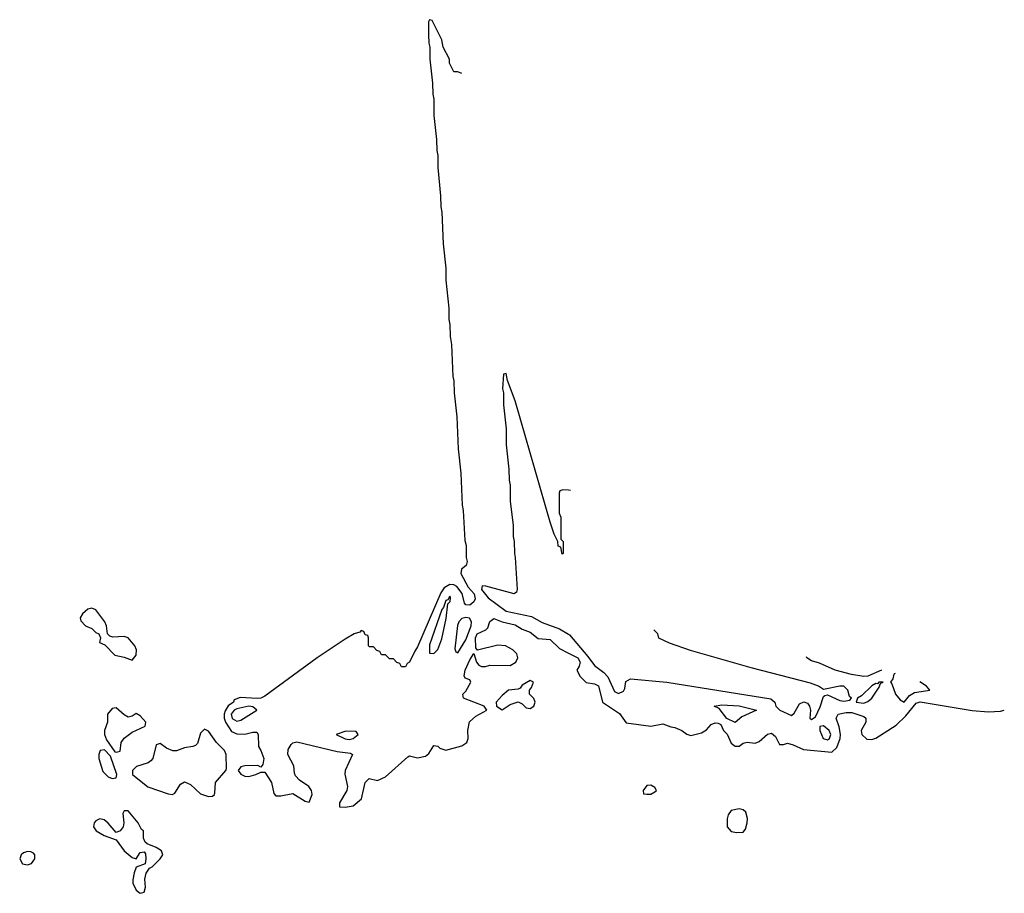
# Model space of a CAD drawing. Header units: inches. Extents: x 2701323 to 2964515, y 494916 to 722124.
# Tile 291 of 656: x 2807271 to 2812169, y 645119 to 649466. Entities that reach past the tile are written whole.
import ezdxf

# ---------------------------------------------------------------- set-up
doc = ezdxf.new("R2010")
doc.units = ezdxf.units.IN
doc.header["$MEASUREMENT"] = 0
doc.layers.add('C8604', color=7, linetype='Continuous')
doc.layers.add('C8614', color=7, linetype='Continuous')

msp = doc.modelspace()

# ---------------------------------------------------------------- linework, layer by layer
at = {"layer": 'C8604', "color": 2}
for points, elevation in [([(2809470, 649198), (2809450, 649206), (2809430, 649206), (2809408.9, 649248.9), (2809408, 649270), (2809378, 649330), (2809370, 649366), (2809322, 649462), (2809310, 649466), (2809304.7, 649455.3), (2809304.7, 649390), (2809306, 649350), (2809311.3, 649330), (2809311.3, 649270), (2809324.7, 649150), (2809325.4, 649094.6), (2809331, 649070), (2809331.3, 648990), (2809344.7, 648870), (2809345.4, 648814.6), (2809351, 648790), (2809351.3, 648730), (2809364.7, 648590), (2809365.4, 648534.6), (2809371.1, 648508.9), (2809378, 648350), (2809391.1, 648228.9), (2809391.3, 648170), (2809404.7, 648030), (2809405.4, 647974.6), (2809411.1, 647948.9), (2809411.3, 647890), (2809418, 647850), (2809426, 647690), (2809431.1, 647668.9), (2809431.3, 647610), (2809444.7, 647490), (2809451.3, 647330), (2809464.7, 647210), (2809471.3, 647050), (2809476.9, 647023.1), (2809485.4, 646874.6), (2809491, 646850), (2809491.3, 646790), (2809496, 646770), (2809491.3, 646750), (2809467.7, 646732.3), (2809465.5, 646710), (2809502, 646642), (2809531.6, 646610), (2809535.8, 646584.2), (2809530.3, 646569.8), (2809510, 646552.7), (2809490, 646554), (2809483.6, 646563.6), (2809471.4, 646611.4), (2809445, 646645), (2809430, 646654.3), (2809410, 646656.4), (2809381.5, 646638.5), (2809366, 646614), (2809250, 646345.2), (2809235.6, 646324.4), (2809210, 646268.7), (2809198, 646262), (2809190, 646246), (2809170, 646246), (2809162, 646262), (2809147.3, 646267.3), (2809130, 646286), (2809110, 646286), (2809090, 646306), (2809070, 646306), (2809062, 646322), (2809047.3, 646327.3), (2809030, 646346), (2809010, 646346), (2809006, 646350), (2809006, 646390), (2809002, 646402), (2808990, 646406), (2808982, 646422), (2808970, 646426), (2808962, 646418), (2808934, 646410), (2808890, 646384), (2808751, 646290), (2808490, 646099.5), (2808470.2, 646089.8), (2808451.3, 646088.7), (2808366.8, 646093.2), (2808338, 646082), (2808333.4, 646070), (2808307.9, 646052.1), (2808293.1, 646026.9), (2808287, 646010), (2808287, 645990), (2808294.7, 645970), (2808324.2, 645924.2), (2808350, 645912), (2808390, 645910.4), (2808430, 645920.7), (2808450, 645921), (2808457.3, 645910), (2808458.8, 645850), (2808470.8, 645830), (2808484.7, 645790), (2808479.6, 645760.4), (2808470, 645746), (2808455.3, 645755.3), (2808390, 645753.2), (2808370, 645748), (2808358, 645730), (2808370, 645712), (2808390, 645702.8), (2808410, 645701), (2808446, 645710), (2808470, 645722), (2808490, 645722), (2808522.8, 645670), (2808535.3, 645615.3), (2808544.9, 645604.9), (2808570, 645604), (2808630, 645616), (2808690, 645578), (2808710, 645572), (2808725.2, 645610), (2808722.7, 645630), (2808709, 645650), (2808662.3, 645682.3), (2808643.3, 645703.3), (2808637.4, 645717.4), (2808634.1, 645754.1), (2808604.4, 645810), (2808605.7, 645834.3), (2808620.4, 645859.6), (2808630, 645868.2), (2808650, 645873), (2808850, 645824.9), (2808916.4, 645816.4), (2808926, 645810), (2808890.5, 645730), (2808888.5, 645711.5), (2808901.6, 645650), (2808898, 645630), (2808861, 645570), (2808862, 645550), (2808890, 645547.3), (2808930, 645554.8), (2808971.5, 645588.5), (2808989.6, 645670.4), (2809009.4, 645690.6), (2809050, 645680.7), (2809090, 645698), (2809201.5, 645798.5), (2809210, 645802.8), (2809250, 645794), (2809290, 645801), (2809306, 645814), (2809330, 645854), (2809350, 645852), (2809360.7, 645840.7), (2809390, 645831), (2809470, 645852.7), (2809480.8, 645859.2), (2809494.5, 645870), (2809501.6, 645890), (2809499.7, 645930), (2809507.7, 645972.3), (2809539.6, 646000.4), (2809595.3, 646030), (2809582, 646050), (2809478, 646090), (2809475.3, 646110), (2809490, 646124.7), (2809515.1, 646170), (2809510, 646182), (2809486, 646190), (2809481.2, 646201.2), (2809487, 646230), (2809510, 646281), (2809530, 646312), (2809543, 646270), (2809554.2, 646254.2), (2809568.3, 646248.3), (2809588.5, 646248.5), (2809610, 646254), (2809710, 646253.4), (2809739, 646270), (2809749, 646290), (2809744, 646310), (2809724, 646330), (2809688, 646350), (2809650, 646354), (2809548.7, 646328.7), (2809540.1, 646340.1), (2809537.7, 646390), (2809547.1, 646410), (2809589, 646430), (2809600.2, 646439.8), (2809610, 646472), (2809630, 646486), (2809670.3, 646470.3), (2809735.8, 646455.8), (2809770, 646433.4), (2809810, 646418.8), (2809850, 646386.8), (2809910, 646382.8), (2809956.5, 646336.5), (2810000, 646314.1)], 2), ([(2810000, 647124.9), (2809972.7, 647127.3), (2809958, 647122), (2809954, 647110), (2809954, 647010), (2809962, 646990), (2809962, 646882), (2809974, 646870), (2809974, 646810), (2809970, 646806), (2809962, 646842), (2809950, 646846), (2809948, 646870), (2809930, 646906), (2809910, 646966), (2809736, 647570), (2809698, 647670), (2809690, 647706), (2809678, 647702), (2809672, 647630), (2809678, 647610), (2809678, 647550), (2809691, 647430), (2809691.3, 647350), (2809704.7, 647230), (2809705.4, 647174.6), (2809711, 647150), (2809711.3, 647070), (2809724.7, 646950), (2809725.4, 646894.6), (2809731, 646870), (2809731.3, 646810), (2809736, 646790), (2809744.7, 646630), (2809742, 646618), (2809730.4, 646609.6), (2809590, 646647.8), (2809570.7, 646649.3), (2809567.6, 646630), (2809600.3, 646590), (2809690, 646523.2), (2809816.4, 646496.4), (2809870, 646467.4), (2809955.8, 646435.8), (2810000, 646409.1)], 6)]:
    msp.add_lwpolyline(points, dxfattribs=dict(at, elevation=elevation))
for points, elevation in [([(2809410, 646597.2), (2809399.9, 646580.1), (2809390, 646576), (2809379.3, 646540.7), (2809370, 646532), (2809310, 646355.3), (2809310, 646314), (2809330, 646312), (2809350, 646332), (2809370, 646384.7), (2809392.9, 646487.1), (2809401.2, 646558.8), (2809411.6, 646571.6), (2809414, 646590)], 6), ([(2807630, 646538), (2807610, 646532.3), (2807582.8, 646510), (2807570.8, 646490), (2807574.8, 646474.8), (2807598, 646450), (2807630, 646436.3), (2807650, 646417.3), (2807664.7, 646410), (2807672, 646390), (2807667.1, 646367.1), (2807694.8, 646354.8), (2807743.4, 646303.4), (2807790, 646294.4), (2807830, 646278.8), (2807850, 646304.7), (2807851.6, 646330), (2807844.2, 646350), (2807810, 646389.6), (2807790, 646397.6), (2807733.6, 646393.6), (2807719, 646399), (2807708, 646410), (2807701.6, 646450), (2807693.6, 646470), (2807650, 646529.3)], 2), ([(2809490, 646492.1), (2809470, 646486.6), (2809455.6, 646470), (2809448.3, 646451.7), (2809434.8, 646334.8), (2809440.7, 646320.7), (2809450, 646316), (2809490, 646380.7), (2809516.9, 646450), (2809518.9, 646470), (2809508.1, 646488.1)], 6), ([(2809810, 646178), (2809770, 646155.3), (2809759.8, 646140.2), (2809750, 646135.3), (2809702, 646130), (2809670, 646104), (2809641, 646070), (2809642, 646050), (2809670, 646032), (2809710, 646058), (2809750, 646072), (2809770, 646062), (2809790, 646042), (2809810, 646038), (2809828, 646050), (2809835.3, 646070), (2809828.4, 646088.4), (2809806, 646110), (2809806, 646130), (2809816.4, 646143.6), (2809826, 646170)], 2), ([(2807750, 646041.2), (2807730, 646039), (2807707.3, 646010), (2807708, 645970), (2807691.8, 645930), (2807691.8, 645910), (2807702.3, 645882.3), (2807743.5, 645823.5), (2807750, 645821), (2807770, 645826), (2807776.2, 645870), (2807789.7, 645890.3), (2807830, 645920.5), (2807895.3, 645950), (2807898, 645970), (2807870, 646002.7), (2807850, 646013.2), (2807830, 646001.2), (2807810, 645996), (2807790, 646006.6)], 2), ([(2808410, 646050.8), (2808350, 646037.4), (2808337, 646030), (2808322.7, 646010), (2808328.2, 645988.2), (2808350, 645974.9), (2808370, 645980.3), (2808451, 646031), (2808430, 646047.3)], 6), ([(2808190, 645936), (2808170, 645915.3), (2808155.3, 645864.8), (2808145.1, 645854.9), (2808131.3, 645850), (2808090, 645843), (2808050, 645827.6), (2808032.3, 645827.7), (2808001.7, 645841.7), (2807970, 645864), (2807950, 645858), (2807933.4, 645790), (2807922.3, 645777.7), (2807910, 645767.8), (2807851.3, 645750), (2807831, 645730), (2807831, 645710), (2807908.7, 645648.7), (2808010, 645614.9), (2808030, 645610.7), (2808042, 645618), (2808070, 645662.8), (2808090, 645673.4), (2808119.9, 645659.9), (2808170, 645614.8), (2808210, 645600.7), (2808230, 645602.8), (2808239, 645610), (2808241.2, 645618.8), (2808245.1, 645670), (2808295.3, 645730), (2808299.3, 645740.7), (2808297, 645810), (2808289.5, 645830), (2808249.8, 645869.8), (2808210, 645926)], 2), ([(2808893.4, 645926.6), (2808844.7, 645910), (2808890, 645888.4), (2808910, 645884.9), (2808930, 645888.9), (2808955.1, 645910), (2808943.7, 645923.7)], 6), ([(2807692.7, 645832.7), (2807670.8, 645829.2), (2807664.4, 645810), (2807664.2, 645790), (2807684.5, 645724.5), (2807710, 645698), (2807730, 645690.8), (2807750, 645694), (2807754, 645710), (2807722, 645802)], 2), ([(2807810, 645529.2), (2807790, 645528.7), (2807783.4, 645516.6), (2807788, 645470), (2807785.5, 645450), (2807770, 645429.2), (2807750, 645422), (2807710, 645468.7), (2807690, 645484), (2807670, 645489), (2807650, 645479), (2807641, 645470), (2807638, 645450), (2807651.3, 645430), (2807690, 645406), (2807750, 645384.7), (2807791, 645330), (2807830, 645297.3), (2807850, 645291.3), (2807870, 645322), (2807890, 645324.7), (2807896.3, 645316.3), (2807898.8, 645290), (2807894.8, 645265.2), (2807850, 645248.7), (2807839.3, 645220.7), (2807834, 645186), (2807833.7, 645170), (2807850, 645135.5), (2807870, 645119.1), (2807890, 645124.7), (2807897, 645150), (2807892.3, 645190), (2807900.2, 645219.8), (2807916.5, 645243.5), (2807930, 645251), (2807969.4, 645290), (2807982.7, 645310), (2807976, 645330), (2807950, 645347), (2807904.7, 645364.7), (2807894, 645374), (2807887.3, 645392.7), (2807886, 645430), (2807876.4, 645436.4), (2807859.3, 645470)], 2), ([(2807310, 645327), (2807290, 645320.9), (2807277.3, 645310), (2807270.6, 645290), (2807285.1, 645265.1), (2807310, 645260.5), (2807330, 645267.3), (2807346.6, 645290), (2807345.2, 645310), (2807338.9, 645318.9), (2807326.3, 645326.3)], 2)]:
    msp.add_lwpolyline(points, close=True, dxfattribs=dict(at, elevation=elevation))
at = {"layer": 'C8614', "color": 2}
for points, elevation in [([(2810010, 647124), (2810000, 647124.9)], 6), ([(2810000, 646409.1), (2810005.7, 646405.7), (2810097.6, 646297.6), (2810130, 646252.2), (2810177.1, 646217.1), (2810195.9, 646195.9), (2810230, 646122.8), (2810250, 646113.4), (2810274.7, 646125.3), (2810281.5, 646138.5), (2810286.3, 646173.7), (2810310, 646186.8), (2810490.3, 646170.3), (2811007, 646087), (2811028, 646070), (2811032.4, 646050), (2811052.4, 646030), (2811110, 646004), (2811124, 646016), (2811150, 646061.5), (2811172.3, 646072.3), (2811190, 646066), (2811200.3, 646050), (2811204.6, 646030), (2811202, 645990), (2811210, 645984.7), (2811230, 645998), (2811253.4, 646046.6), (2811270, 646098), (2811276.5, 646103.5), (2811290, 646107.3), (2811350, 646078.4), (2811370, 646074.4), (2811399.5, 646080.5), (2811409, 646090), (2811398.9, 646098.9), (2811389.6, 646130), (2811370, 646149.6), (2811350, 646149.6), (2811270, 646134), (2811244, 646150), (2811204.2, 646164.2), (2810910, 646240.9), (2810607.2, 646327.2), (2810503.2, 646363.2), (2810450, 646388.7), (2810446, 646410), (2810426, 646430)], 6), ([(2810000, 646314.1), (2810046.8, 646290), (2810058, 646270), (2810054, 646250), (2810042.8, 646230), (2810058.5, 646198.5), (2810088.6, 646168.6), (2810130, 646160.7), (2810150, 646150.8), (2810170.5, 646070.5), (2810254.4, 646014.4), (2810287.7, 645967.7), (2810410, 645950.2), (2810470, 645962.8), (2810510, 645946.8), (2810530, 645944.9), (2810564.7, 645930), (2810590, 645910.8), (2810610, 645904.7), (2810663, 645917), (2810686.9, 645933.1), (2810710, 645959.1), (2810730, 645966.8), (2810746, 645966), (2810758.8, 645958.8), (2810771.3, 645930), (2810790.7, 645910.7), (2810810, 645866), (2810830, 645851), (2810850, 645851.3), (2810870, 645866), (2810889.3, 645870.7), (2810930, 645865.5), (2810950, 645874.9), (2810990, 645911.8), (2811010, 645916.4), (2811030, 645898.8), (2811050, 645858.8), (2811070, 645859.1), (2811090, 645866), (2811118.3, 645858.3), (2811170, 645834), (2811310, 645822), (2811334.9, 645845.1), (2811351.6, 645890), (2811353.6, 645910), (2811347.3, 645947.3), (2811332.7, 645990), (2811342, 646010), (2811381.4, 646018.5), (2811410, 646018), (2811470, 645999.3), (2811479.3, 645990), (2811479.3, 645970), (2811456.4, 645930), (2811459.3, 645910), (2811485.5, 645885.5), (2811510, 645883.8), (2811529.6, 645890.4), (2811630, 645956), (2811678.4, 646001.6), (2811730, 646065.5), (2811750, 646071.6), (2812008.3, 646028.3), (2812090, 646022), (2812150, 646024.9), (2812168.8, 646031.2)], 2), ([(2811557.1, 646230), (2811490, 646199.7), (2811470, 646197.6), (2811407.9, 646207.9), (2811328, 646230), (2811250, 646264), (2811210, 646275.3), (2811186, 646290), (2811184, 646296)], 2), ([(2811626.5, 646213.5), (2811619.1, 646210), (2811613.7, 646186.3), (2811602, 646170), (2811610, 646162), (2811626.8, 646110), (2811650, 646081), (2811670, 646070.8), (2811697, 646103), (2811721.5, 646118.5), (2811798, 646130), (2811782, 646150), (2811748, 646172)], 6)]:
    msp.add_lwpolyline(points, dxfattribs=dict(at, elevation=elevation))
for points, elevation in [([(2811566, 646170), (2811544.7, 646170), (2811538, 646162), (2811530, 646162.7), (2811510, 646151.3), (2811458, 646102), (2811438.8, 646090), (2811432, 646070), (2811470, 646065.3), (2811490, 646073.4), (2811509.3, 646090), (2811549, 646150), (2811547.3, 646152.7), (2811554.6, 646165.4)], 6), ([(2810830, 645969), (2810788.7, 645988.7), (2810750, 646038), (2810726, 646050), (2810763.7, 646056.3), (2810850, 646052), (2810936, 646030), (2810862.6, 645997.4)], 2), ([(2811270, 645951.8), (2811251.3, 645948.7), (2811250.8, 645930), (2811268, 645890), (2811290, 645883.1), (2811299.5, 645890), (2811305.6, 645910), (2811297.6, 645930)], 6), ([(2810410, 645658), (2810390, 645655.3), (2810372, 645630), (2810374, 645614), (2810390, 645612), (2810410, 645612), (2810430, 645624.7), (2810438, 645630), (2810430, 645646)], 2), ([(2810850, 645538.7), (2810810, 645532), (2810795.5, 645510), (2810790.4, 645490), (2810790.7, 645450), (2810810, 645427.3), (2810837.5, 645422.5), (2810870, 645424), (2810881.2, 645438.8), (2810889.6, 645470), (2810891.3, 645491.3), (2810882.4, 645522.4), (2810870, 645534.5)], 2)]:
    msp.add_lwpolyline(points, close=True, dxfattribs=dict(at, elevation=elevation))

doc.saveas('drawing.dxf')
